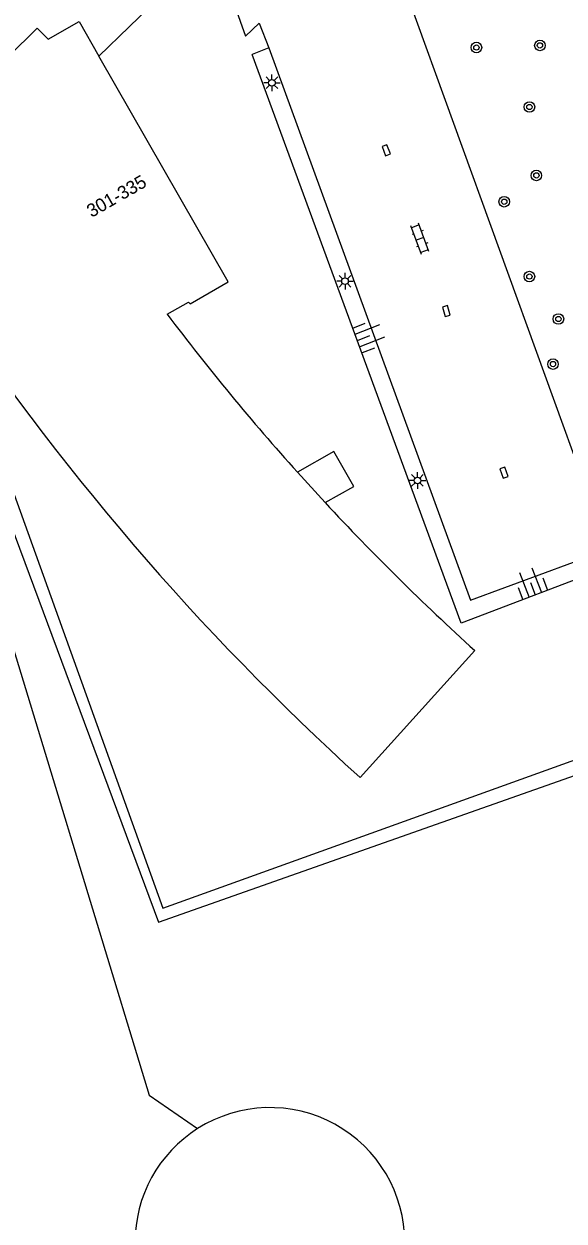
# Model space of a CAD drawing. Extents: x 124000 to 128010, y 398999 to 403000.
# Drawn here: x 127198.9 to 127239.7, y 399774.7 to 399865.1 of the extents above; entities that cross this region are included whole.
import ezdxf

# ---------------------------------------------------------------- set-up
doc = ezdxf.new("R2010")
doc.units = 0
for name, color, linetype in [('gg-afsc-faunaraster', 7, 'Continuous'), ('gg-afsc-muur', 7, 'Continuous'), ('gg-anno-huisnummerreeks BGT', 7, 'Continuous'), ('gg-bbg-hoofdgebouw', 7, 'Continuous'), ('gg-bbg-toegangstrap', 7, 'Continuous'), ('gg-knt-BGT kruinlijn', 7, 'Continuous'), ('gg-knt-verharding', 7, 'Continuous'), ('gg-kntw-bovenkant insteek waterloop', 7, 'Continuous'), ('gg-kwrk-keermuur', 7, 'Continuous'), ('gt-grn-groengrens', 7, 'Continuous'), ('gt-symb-boom', 7, 'Continuous'), ('gt-symb-klinker verharding', 7, 'Continuous'), ('gt-symb-kolk', 7, 'Continuous'), ('gt-symb-lichtmast', 7, 'Continuous'), ('gt-symb-talud symbool', 7, 'Continuous')]:
    doc.layers.add(name, color=color, linetype=linetype)

# ---------------------------------------------------------------- blocks, each defined once
blk = doc.blocks.new('gt0-LMAST')
at = {"layer": 'gt-symb-lichtmast'}
for p, q in [((-0.182, 0.173), (-0.447, 0.438)), ((-0.005, 0.246), (-0.005, 0.621)), ((0.172, 0.173), (0.437, 0.438)), ((-0.255, -0.004), (-0.63, -0.004)), ((-0.182, -0.181), (-0.447, -0.446)), ((-0.005, -0.254), (-0.005, -0.629)), ((0.437, -0.446), (0.172, -0.181)), ((0.245, -0.004), (0.62, -0.004))]:
    blk.add_line(p, q, dxfattribs=at)
blk.add_circle((-0.005, -0.004), 0.25, dxfattribs=at)
blk = doc.blocks.new('gt0-TALUD_1')
at = {"layer": 'gt-symb-talud symbool'}
for p, q in [((-1, -1), (-1, 0)), ((-0.5, -2), (-0.5, 0)), ((0, -1), (0, 0)), ((0.5, -2), (0.5, 0)), ((1, -1), (1, 0))]:
    blk.add_line(p, q, dxfattribs=at)
blk = doc.blocks.new('gt0-KOLK')
at = {"layer": 'gt-symb-kolk'}
blk.add_lwpolyline([(0, 0), (0.375, 0), (0.375, 0.4), (-0.375, 0.4), (-0.375, 0), (0, 0)], dxfattribs=at)
blk = doc.blocks.new('gt0-KL1')
at = {"layer": 'gt-symb-klinker verharding'}
for p, q in [((-1.15, 0.3), (1.15, 0.3)), ((-1, -0.3), (-1, 0.3)), ((-0.5, 0.3), (-0.5, 0.45)), ((0, -0.3), (0, 0.3)), ((0.5, 0.3), (0.5, 0.45)), ((1, -0.3), (1, 0.3)), ((-1.15, -0.3), (1.15, -0.3)), ((-0.5, -0.45), (-0.5, -0.3)), ((0.5, -0.45), (0.5, -0.3))]:
    blk.add_line(p, q, dxfattribs=at)
blk = doc.blocks.new('gt0-BOOM')
at = {"layer": 'gt-symb-boom'}
for radius in [0.4, 0.2]:
    blk.add_circle((0, 0), radius, dxfattribs=at)

msp = doc.modelspace()

# ---------------------------------------------------------------- linework, layer by layer
at = {"layer": 'gg-afsc-faunaraster'}
msp.add_lwpolyline([(127179.763, 399866.634), (127179.467, 399865.53), (127191.964, 399843.265), (127209.078, 399797.25), (127248.026, 399810.959), (127249.736, 399812.81)], dxfattribs=at)
at = {"layer": 'gg-afsc-muur'}
msp.add_line((127243.052, 399825.407), (127227.937, 399867.166), dxfattribs=at)
at = {"layer": 'gg-bbg-hoofdgebouw'}
for p, q in [((127219.58, 399831.245), (127221.679, 399828.946)), ((127224.315, 399808.169), (127232.993, 399817.77))]:
    msp.add_line(p, q, dxfattribs=at)
for points in [[(127184.197, 399868.22), (127191.956, 399872.056), (127194.545, 399867.025), (127197.26, 399862.061), (127198, 399862.398), (127197.753, 399862.656), (127199.93, 399864.797), (127200.752, 399863.967), (127203.088, 399865.299), (127204.588, 399862.681)], [(127209.738, 399843.186), (127211.366, 399844.107), (127211.468, 399843.959), (127214.36, 399845.627), (127204.588, 399862.681)]]:
    msp.add_lwpolyline(points, dxfattribs=at)
for centre, radius, start, end in [((127356.234, 399953.647), 196.384, 213.42503, 227.7983), ((127356.482, 399954.109), 183.95, 217.08537, 221.90663), ((127356.559, 399954.176), 184.052, 222.87545, 227.82768)]:
    msp.add_arc(centre, radius, start, end, dxfattribs=at)
at = {"layer": 'gg-bbg-toegangstrap'}
msp.add_lwpolyline([(127221.679, 399828.946), (127223.835, 399830.173), (127222.333, 399832.812), (127219.58, 399831.245)], dxfattribs=at)
at = {"layer": 'gg-knt-BGT kruinlijn'}
msp.add_lwpolyline([(127243.466, 399824.228), (127231.951, 399819.825), (127216.166, 399862.823)], dxfattribs=at)
at = {"layer": 'gg-knt-verharding'}
msp.add_lwpolyline([(127217.433, 399863.315), (127232.673, 399821.574), (127243.052, 399825.407)], dxfattribs=at)
at = {"layer": 'gg-kntw-bovenkant insteek waterloop'}
for centre, start, end in [((127217.504, 399773.031), 0.00181, 122.37351), ((127217.503, 399773.031), 122.37024, 180.01073)]:
    msp.add_arc(centre, 10.198, start, end, dxfattribs=at)
at = {"layer": 'gg-kwrk-keermuur'}
for p, q in [((127204.588, 399862.681), (127213.221, 399871.064)), ((127217.433, 399863.315), (127216.166, 399862.823))]:
    msp.add_line(p, q, dxfattribs=at)
for points in [[(127213.888, 399869.187), (127215.665, 399864.185), (127216.704, 399865.189), (127217.433, 399863.315)], [(127194.544, 399839.598), (127209.426, 399798.31), (127247.827, 399812.12)]]:
    msp.add_lwpolyline(points, dxfattribs=at)
at = {"layer": 'gt-grn-groengrens'}
msp.add_lwpolyline([(127180.587, 399853.92), (127183.402, 399849.977), (127196.049, 399824.675), (127208.387, 399784.17), (127212.043, 399781.644)], dxfattribs=at)

# ---------------------------------------------------------------- block references
at = {"layer": 'gt-symb-boom'}
for p in [(127237.911, 399863.498), (127233.109, 399863.337), (127237.115, 399858.845), (127237.641, 399853.674), (127235.214, 399851.686), (127237.113, 399846.031), (127239.306, 399842.824), (127238.899, 399839.416)]:
    msp.add_blockref('gt0-BOOM', p, dxfattribs=at)
at = {"layer": 'gt-symb-klinker verharding', "rotation": 110.2475015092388}
msp.add_blockref('gt0-KL1', (127228.843, 399848.89), dxfattribs=at)
at = {"layer": 'gt-symb-kolk'}
for p, rotation in [((127226.116, 399855.498), -68.77323173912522), ((127230.65, 399843.363), -74.51881407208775), ((127235.011, 399831.146), -70.67751762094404)]:
    msp.add_blockref('gt0-KOLK', p, dxfattribs=dict(at, rotation=rotation))
at = {"layer": 'gt-symb-lichtmast'}
for p in [(127217.665, 399860.678), (127223.185, 399845.682), (127228.656, 399830.625)]:
    msp.add_blockref('gt0-LMAST', p, dxfattribs=at)
at = {"layer": 'gt-symb-talud symbool'}
for p, xscale, yscale, rotation in [((127224.11, 399841.183), 1.0003409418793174, 1.0003409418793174, 111.76950168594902), ((127237.555, 399821.968), 0.9999024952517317, 0.9999024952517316, -159.08179501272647)]:
    msp.add_blockref('gt0-TALUD_1', p, dxfattribs=dict(at, xscale=xscale, yscale=yscale, rotation=rotation))

# ---------------------------------------------------------------- texts
at = {"layer": 'gg-anno-huisnummerreeks BGT'}
msp.add_text('301-335', height=1, rotation=29.8, dxfattribs=at).set_placement((127204.027, 399850.458))

doc.saveas('drawing.dxf')
